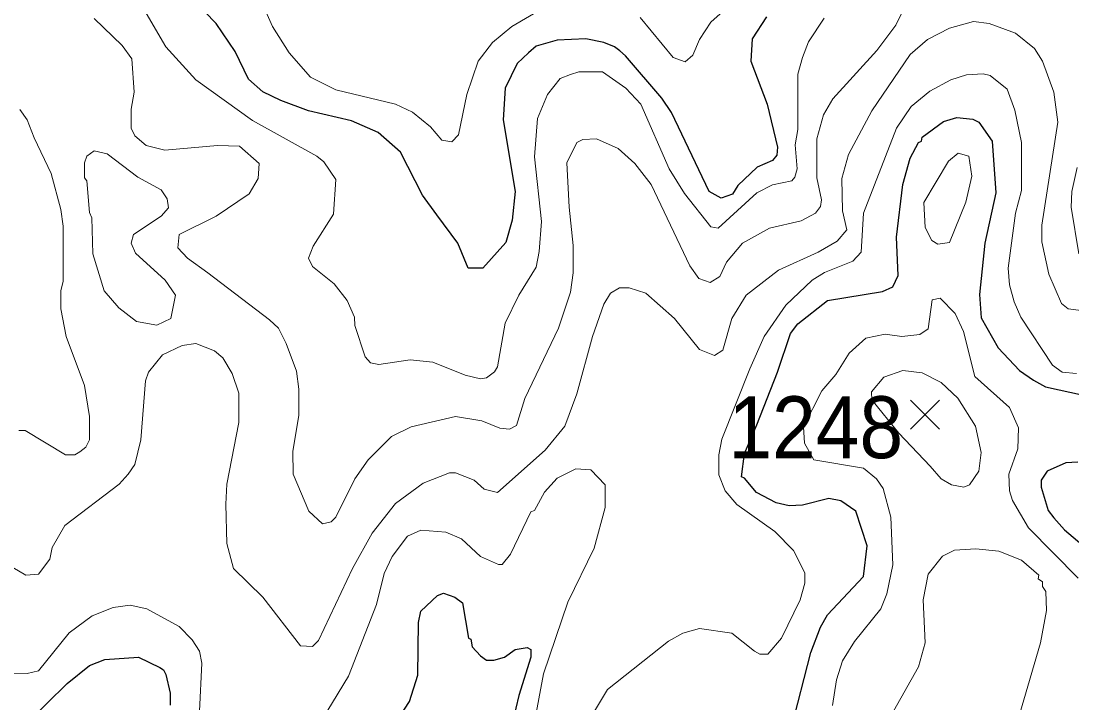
# Model space of a CAD drawing. Extents: x 423 to 448.8, y 7456.3 to 7484.
# Drawn here: x 423.744 to 425.103, y 7469.826 to 7470.707 of the extents above; entities that cross this region are included whole.
import ezdxf
from ezdxf.enums import TextEntityAlignment as Align

# ---------------------------------------------------------------- set-up
doc = ezdxf.new("R2010")
doc.units = 0
doc.header["$LTSCALE"] = 0.032
for name, color, linetype, lineweight in [('1', 7, 'Continuous', 25), ('2', 7, 'Continuous', 13), ('21', 7, 'Continuous', 25)]:
    doc.layers.add(name, color=color, linetype=linetype, lineweight=lineweight)
doc.layers.add('61', color=7, linetype='Continuous')

msp = doc.modelspace()

# ---------------------------------------------------------------- linework, layer by layer
at = {"layer": '1'}
for points in [[(424.5183, 7470.6686), (424.5114, 7470.6739), (424.4974, 7470.6793), (424.4743, 7470.6839), (424.4371, 7470.6824), (424.41, 7470.6746), (424.4, 7470.6661), (424.3853, 7470.6522), (424.3698, 7470.6205), (424.3675, 7470.5795), (424.383, 7470.4867), (424.3791, 7470.4496), (424.3706, 7470.4209), (424.3412, 7470.3877), (424.3219, 7470.3877), (424.3087, 7470.4202), (424.2816, 7470.4565), (424.2631, 7470.482), (424.2345, 7470.5377), (424.2058, 7470.5632), (424.1711, 7470.5779), (424.1154, 7470.5911), (424.0798, 7470.6042), (424.0566, 7470.6158), (424.038, 7470.6321), (424.021, 7470.6677), (423.9962, 7470.704), (423.922, 7470.7806)], [(424.7078, 7470.7125), (424.6893, 7470.6839), (424.6877, 7470.6553), (424.7086, 7470.5996), (424.7218, 7470.5439), (424.721, 7470.5339), (424.7156, 7470.5269), (424.6955, 7470.5184), (424.6707, 7470.4944), (424.6637, 7470.4835), (424.649, 7470.4781), (424.6336, 7470.4867), (424.5848, 7470.5888), (424.5725, 7470.6073), (424.5253, 7470.6622), (424.5183, 7470.6686)], [(424.7395, 7469.7921), (424.7651, 7469.8911), (424.7775, 7469.9236), (424.7867, 7469.9398), (424.8331, 7469.9893), (424.8378, 7470.0288), (424.8231, 7470.0737), (424.8038, 7470.0868), (424.7883, 7470.0899), (424.7543, 7470.0814), (424.7372, 7470.0806), (424.7202, 7470.0845), (424.6947, 7470.0976), (424.6792, 7470.1162), (424.6753, 7470.1181), (424.6793, 7470.1481), (424.6954, 7470.1851), (424.7218, 7470.2531), (424.7387, 7470.3034), (424.7481, 7470.3157), (424.7867, 7470.3459), (424.8579, 7470.3575), (424.871, 7470.3637), (424.878, 7470.3784), (424.8757, 7470.4279), (424.8842, 7470.496), (424.8935, 7470.53), (424.9043, 7470.5501), (424.9082, 7470.5517), (424.9089, 7470.557), (424.9368, 7470.5771), (424.9538, 7470.5826), (424.9747, 7470.5803), (424.9824, 7470.5764), (424.9994, 7470.5517), (425.0041, 7470.4851), (424.9902, 7470.4202), (424.9832, 7470.3537), (424.9855, 7470.3235), (425.0071, 7470.2848), (425.035, 7470.2554), (425.0528, 7470.243), (425.0683, 7470.2345), (425.1178, 7470.2237)], [(425.1101, 7470.1371), (425.0946, 7470.1363), (425.0706, 7470.1255), (425.0628, 7470.1138), (425.0628, 7470.1046), (425.0721, 7470.0744), (425.0791, 7470.0651), (425.093, 7470.0497), (425.1634, 7469.9901)], [(424.2259, 7469.7967), (424.2461, 7469.8277), (424.2569, 7469.8617), (424.2577, 7469.9298), (424.2608, 7469.9445), (424.2824, 7469.9646), (424.2902, 7469.9677), (424.3048, 7469.9623), (424.3149, 7469.9553), (424.3226, 7469.9096), (424.3257, 7469.9081), (424.3273, 7469.8981), (424.3381, 7469.8865), (424.3459, 7469.881), (424.3552, 7469.881), (424.3691, 7469.8849), (424.383, 7469.895), (424.3984, 7469.8973), (424.4031, 7469.895), (424.4031, 7469.8849), (424.3876, 7469.8354), (424.3683, 7469.7534)], [(423.7511, 7469.7991), (423.8037, 7469.8509), (423.8323, 7469.8741), (423.8524, 7469.8818), (423.8957, 7469.8849), (423.9236, 7469.8718), (423.9283, 7469.8686), (423.9313, 7469.8625), (423.9367, 7469.8385), (423.9367, 7469.8231)]]:
    msp.add_lwpolyline(points, dxfattribs=at)
at = {"layer": '2'}
for points in [[(423.8818, 7470.7589), (423.9313, 7470.6739), (423.97, 7470.6313), (424.0434, 7470.5787), (424.1262, 7470.5323), (424.1354, 7470.5253), (424.151, 7470.5021), (424.1479, 7470.4573), (424.1216, 7470.4163), (424.1154, 7470.4008), (424.1208, 7470.39), (424.1486, 7470.3675), (424.1656, 7470.3459), (424.1749, 7470.3243), (424.1757, 7470.3134), (424.1888, 7470.2732), (424.1958, 7470.2655), (424.2066, 7470.2631), (424.2469, 7470.2693), (424.2763, 7470.2662), (424.318, 7470.2492), (424.3381, 7470.2446), (424.3458, 7470.2461), (424.3559, 7470.2539), (424.3598, 7470.26), (424.3698, 7470.3165), (424.3876, 7470.3529), (424.41, 7470.3892), (424.4139, 7470.4093), (424.417, 7470.448), (424.4077, 7470.5316), (424.4116, 7470.5811), (424.4247, 7470.612), (424.441, 7470.6328), (424.4542, 7470.6382), (424.465, 7470.6413), (424.4959, 7470.6413), (424.5261, 7470.6205), (424.5454, 7470.5996), (424.5817, 7470.5161), (424.6019, 7470.4843), (424.6359, 7470.441), (424.6452, 7470.4395), (424.6954, 7470.4851), (424.7156, 7470.4952), (424.7403, 7470.5006), (424.7442, 7470.5052), (424.7473, 7470.5161), (424.745, 7470.547), (424.7481, 7470.5671), (424.7481, 7470.6383), (424.7543, 7470.6599), (424.762, 7470.6801), (424.7821, 7470.7109)], [(424.9012, 7470.7558), (424.8749, 7470.7017), (424.8502, 7470.6692), (424.7937, 7470.6065), (424.7813, 7470.5857), (424.7728, 7470.5548), (424.7728, 7470.5045), (424.779, 7470.4759), (424.7774, 7470.4673), (424.7713, 7470.4588), (424.7527, 7470.4488), (424.7117, 7470.4395), (424.6769, 7470.4201), (424.656, 7470.3954), (424.6475, 7470.3769), (424.6351, 7470.3691), (424.6204, 7470.3745), (424.6088, 7470.3908), (424.5586, 7470.496), (424.5376, 7470.523), (424.516, 7470.5423), (424.4881, 7470.5547), (424.4704, 7470.554), (424.4626, 7470.5501), (424.4495, 7470.5238), (424.4526, 7470.4666), (424.458, 7470.4171), (424.458, 7470.3815), (424.4542, 7470.3567), (424.4387, 7470.3103), (424.3953, 7470.2191), (424.3845, 7470.1842), (424.3753, 7470.1796), (424.3629, 7470.1811)], [(424.4294, 7470.7296), (424.3784, 7470.7001), (424.3536, 7470.6792), (424.335, 7470.6553), (424.3203, 7470.612), (424.3095, 7470.5601), (424.301, 7470.5509), (424.2878, 7470.5532), (424.2732, 7470.5702), (424.25, 7470.5895), (424.2283, 7470.5996), (424.151, 7470.6181), (424.1184, 7470.6344), (424.0906, 7470.6661), (424.069, 7470.7001), (424.0589, 7470.7234)], [(424.6599, 7470.7272), (424.6359, 7470.7056), (424.6212, 7470.6831), (424.6127, 7470.663), (424.6027, 7470.6545), (424.5871, 7470.6599), (424.5446, 7470.7117)], [(424.3629, 7470.1811), (424.3397, 7470.1904), (424.3057, 7470.1959), (424.2484, 7470.1827), (424.2229, 7470.1703), (424.1927, 7470.1402), (424.1757, 7470.1154), (424.151, 7470.0659), (424.1448, 7470.0597), (424.1339, 7470.0574), (424.1161, 7470.0737), (424.096, 7470.1216), (424.0953, 7470.151), (424.103, 7470.1974), (424.103, 7470.2314), (424.0999, 7470.2547), (424.0867, 7470.2902), (424.0767, 7470.3103), (424.0651, 7470.3211), (423.9854, 7470.3815), (423.9591, 7470.4008), (423.9468, 7470.414), (423.9483, 7470.431), (423.9962, 7470.4549), (424.0388, 7470.4836), (424.0504, 7470.5037), (424.052, 7470.523), (424.0264, 7470.5455), (423.9978, 7470.5462), (423.9298, 7470.54), (423.9058, 7470.5462), (423.891, 7470.5586), (423.8864, 7470.5687), (423.8864, 7470.5934), (423.8903, 7470.6151), (423.8872, 7470.6584), (423.8748, 7470.6754), (423.8385, 7470.7102)], [(425.1147, 7470.3328), (425.0976, 7470.3351), (425.0891, 7470.342), (425.0729, 7470.38), (425.0636, 7470.4217), (425.0636, 7470.4434), (425.0845, 7470.5764), (425.0791, 7470.6151), (425.0644, 7470.6553), (425.0544, 7470.6715), (425.0296, 7470.6916), (424.9956, 7470.704), (424.9755, 7470.7063), (424.9445, 7470.6978), (424.9159, 7470.6831), (424.8934, 7470.6638), (424.8439, 7470.5911), (424.8138, 7470.5346), (424.8053, 7470.5037), (424.806, 7470.4619), (424.8115, 7470.4372), (424.7991, 7470.4225), (424.7744, 7470.4085), (424.7233, 7470.3853), (424.6816, 7470.3529), (424.663, 7470.3227), (424.6514, 7470.2817), (424.6405, 7470.2748), (424.6212, 7470.2825), (424.5887, 7470.3227), (424.5516, 7470.3552), (424.53, 7470.3621), (424.5175, 7470.3621), (424.5059, 7470.3552), (424.4974, 7470.3412), (424.4827, 7470.2995), (424.4626, 7470.2253), (424.4472, 7470.1835), (424.4217, 7470.1525), (424.3598, 7470.0976), (424.3428, 7470.1022), (424.3296, 7470.1138), (424.3057, 7470.1232), (424.2979, 7470.1232), (424.2639, 7470.11), (424.2283, 7470.0837), (424.1981, 7470.045), (424.1726, 7469.9994), (424.1285, 7469.9066), (424.1208, 7469.8989), (424.1053, 7469.8996), (424.0566, 7469.9623), (424.0187, 7469.9994), (424.0102, 7470.0319), (424.0086, 7470.0829), (424.0102, 7470.1084)], [(425.1085, 7470.2516), (425.0899, 7470.2531), (425.0776, 7470.2624), (425.0365, 7470.3243), (425.0281, 7470.3444), (425.0219, 7470.366), (425.0203, 7470.3877), (425.0296, 7470.4588), (425.0373, 7470.4882), (425.0373, 7470.5501), (425.0288, 7470.5919), (425.0187, 7470.6189), (424.9971, 7470.6367), (424.9878, 7470.639), (424.9662, 7470.6375), (424.9461, 7470.6313), (424.919, 7470.6166), (424.895, 7470.5965), (424.8757, 7470.5687), (424.8331, 7470.4588), (424.8301, 7470.4085), (424.8192, 7470.3969), (424.7829, 7470.3822), (424.7666, 7470.3722), (424.7326, 7470.3397), (424.7047, 7470.2995), (424.6862, 7470.2577), (424.6498, 7470.1665), (424.646, 7470.1464), (424.646, 7470.1208), (424.6544, 7470.1), (424.6692, 7470.0821), (424.7187, 7470.0473), (424.7426, 7470.0226), (424.7573, 7469.994), (424.7573, 7469.9808), (424.7512, 7469.9592), (424.7272, 7469.9096), (424.7094, 7469.8888), (424.6993, 7469.8888), (424.6923, 7469.8926), (424.663, 7469.9159), (424.6212, 7469.9221), (424.5996, 7469.9159), (424.581, 7469.9058), (424.5021, 7469.8431), (424.4827, 7469.8107)], [(423.7426, 7470.5926), (423.7518, 7470.5795), (423.7611, 7470.5563), (423.7828, 7470.5099), (423.7952, 7470.4635), (423.7983, 7470.4418), (423.7983, 7470.3707), (423.7952, 7470.3583), (423.7952, 7470.3351), (423.8021, 7470.2995), (423.8261, 7470.236), (423.8323, 7470.1959), (423.8323, 7470.1657), (423.8276, 7470.1564), (423.8199, 7470.1502), (423.8137, 7470.1464), (423.8014, 7470.1464), (423.7495, 7470.178), (423.741, 7470.178)], [(425.1116, 7470.4062), (425.1015, 7470.4666), (425.1023, 7470.4867), (425.1092, 7470.5176)], [(425.1108, 7469.987), (425.0466, 7470.052), (425.0257, 7470.0876), (425.0219, 7470.1), (425.0211, 7470.1216), (425.0327, 7470.1541), (425.0334, 7470.1812), (425.0219, 7470.2075), (424.977, 7470.2477), (424.9623, 7470.3057), (424.9515, 7470.3289), (424.9321, 7470.349), (424.9221, 7470.3467), (424.9166, 7470.3095), (424.9059, 7470.3018), (424.8827, 7470.2995), (424.861, 7470.3026), (424.8362, 7470.2972), (424.8145, 7470.2779), (424.7974, 7470.2502), (424.7794, 7470.2292), (424.7554, 7470.1827), (424.7569, 7470.1617), (424.7689, 7470.1402), (424.8331, 7470.1293), (424.8501, 7470.1154), (424.8586, 7470.1031), (424.8687, 7470.0659), (424.871, 7470.0041), (424.8633, 7469.9669), (424.8556, 7469.9476), (424.8215, 7469.905), (424.806, 7469.8803), (424.7983, 7469.8555), (424.7929, 7469.8223)], [(424.0102, 7470.1084), (424.0257, 7470.1881), (424.0257, 7470.226), (424.0171, 7470.2516), (424.0047, 7470.2716), (423.9939, 7470.2809), (423.97, 7470.2902), (423.9521, 7470.2879), (423.9267, 7470.2755), (423.9088, 7470.2531), (423.905, 7470.2423), (423.8988, 7470.1657), (423.891, 7470.134), (423.8825, 7470.1216), (423.871, 7470.1084), (423.8006, 7470.0551), (423.7843, 7470.0265), (423.7812, 7470.0118), (423.7665, 7469.9924), (423.7503, 7469.9909), (423.7333, 7470.0009)], [(424.3907, 7469.7086), (424.4193, 7469.8633), (424.4511, 7469.9561), (424.4851, 7470.0257), (424.499, 7470.0783), (424.499, 7470.1076), (424.4805, 7470.127), (424.4611, 7470.1285), (424.4371, 7470.1162), (424.4209, 7470.0984), (424.4077, 7470.0744), (424.4031, 7470.0729), (424.3768, 7470.018), (424.3659, 7470.0048), (424.3613, 7470.0048), (424.3381, 7470.0149), (424.3134, 7470.038), (424.2933, 7470.0466), (424.2608, 7470.0489), (424.2437, 7470.0412), (424.2237, 7470.0149), (424.2136, 7469.9932), (424.2035, 7469.953), (424.1672, 7469.8602), (424.1053, 7469.7581)], [(424.8718, 7469.8153), (424.9043, 7469.8726), (424.9128, 7469.9035), (424.9105, 7469.9592), (424.9167, 7469.9924), (424.9352, 7470.0156), (424.9507, 7470.0234), (424.9786, 7470.0249), (425.008, 7470.0218), (425.0373, 7470.0102)], [(425.0373, 7470.0102), (425.0597, 7469.9909), (425.059, 7469.9862), (425.0644, 7469.9823), (425.0644, 7469.9762), (425.069, 7469.97), (425.0698, 7469.9453), (425.0621, 7469.9035), (425.0242, 7469.7736)], [(423.9746, 7469.8153), (423.9777, 7469.8772), (423.9746, 7469.8926), (423.9653, 7469.9073), (423.9483, 7469.9244), (423.9065, 7469.9476), (423.8849, 7469.9522), (423.8632, 7469.9491), (423.8361, 7469.9383), (423.806, 7469.9166), (423.7665, 7469.8671), (423.7519, 7469.864), (423.6969, 7469.8633), (423.6969, 7469.8609), (423.6869, 7469.8586), (423.6498, 7469.8385), (423.6219, 7469.8153)]]:
    msp.add_lwpolyline(points, dxfattribs=at)
for points in [[(423.8918, 7470.407), (423.8864, 7470.4202), (423.8895, 7470.431), (423.9251, 7470.4549), (423.9344, 7470.4658), (423.9328, 7470.4774), (423.9251, 7470.489), (423.8949, 7470.5052), (423.8555, 7470.5354), (423.8385, 7470.5392), (423.8292, 7470.5323), (423.8261, 7470.5238), (423.8261, 7470.5045), (423.8292, 7470.5006), (423.8323, 7470.4596), (423.8354, 7470.4527), (423.8369, 7470.4062), (423.8516, 7470.3583), (423.8702, 7470.3366), (423.8934, 7470.3188), (423.9197, 7470.3142), (423.9375, 7470.3227), (423.9437, 7470.3529), (423.9305, 7470.3722)], [(424.9653, 7470.4728), (424.9731, 7470.5068), (424.9692, 7470.5323), (424.9554, 7470.5362), (424.9429, 7470.5261), (424.9113, 7470.4727), (424.9128, 7470.4402), (424.9213, 7470.4233), (424.9291, 7470.4186), (424.9445, 7470.4209)], [(424.9824, 7470.1255), (424.9855, 7470.1495), (424.9778, 7470.1835), (424.9553, 7470.2198), (424.9337, 7470.2399), (424.909, 7470.2523), (424.8842, 7470.2554), (424.8594, 7470.2469), (424.8433, 7470.2277), (424.844, 7470.2174), (424.8789, 7470.1744), (424.9192, 7470.1316), (424.9337, 7470.1154), (424.9468, 7470.1076), (424.963, 7470.1046), (424.97, 7470.1077)]]:
    msp.add_lwpolyline(points, close=True, dxfattribs=at)
at = {"layer": '21'}
for p, q in [((424.894, 7470.217), (424.9315, 7470.1795)), ((424.9315, 7470.217), (424.894, 7470.1795))]:
    msp.add_line(p, q, dxfattribs=at)

# ---------------------------------------------------------------- texts
at = {"layer": '61', "width": 0.95}
msp.add_text('1248', height=0.08, dxfattribs=at).set_placement((424.7714, 7470.1421), align=Align.CENTER)

doc.saveas('drawing.dxf')
